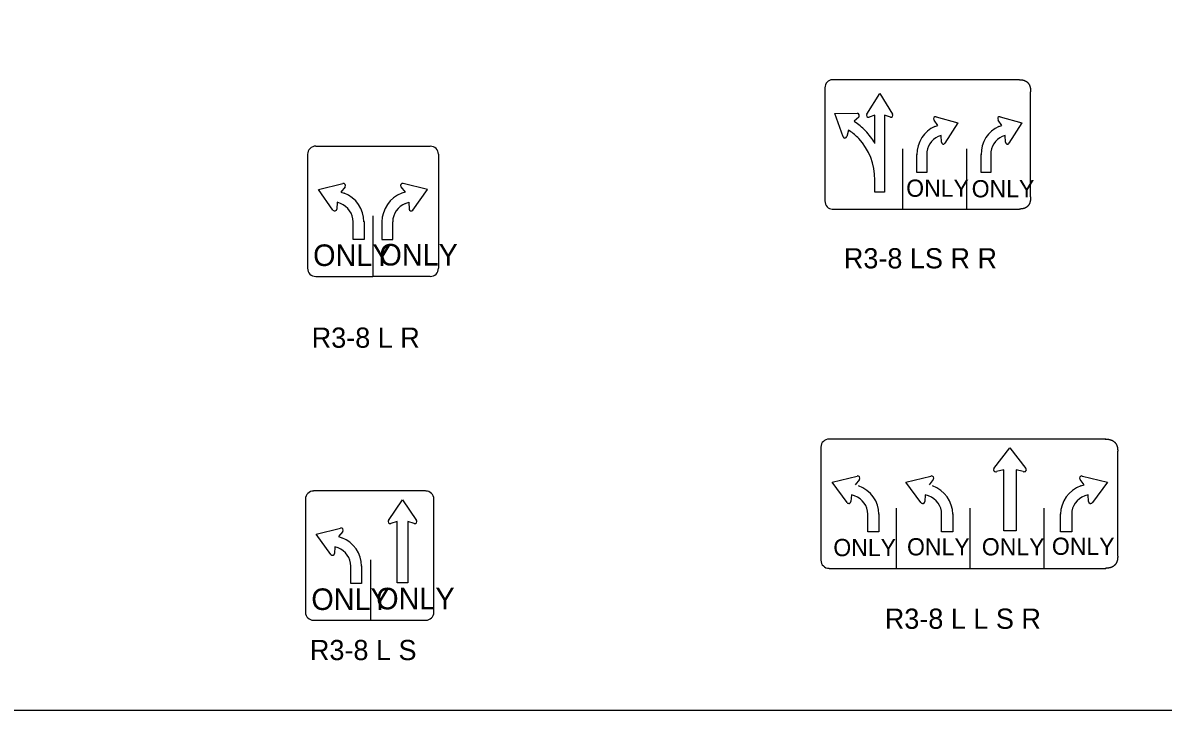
# Model space of a CAD drawing. Extents: x 42133 to 45533, y 41351 to 47951.
# Drawn here: x 42560.5 to 42983.9, y 42501.4 to 42756.5 of the extents above; entities that cross this region are included whole.
import ezdxf

# ---------------------------------------------------------------- set-up
doc = ezdxf.new("R2010")
doc.units = 0
doc.layers.add('P_ODOT_PLAN_Border', color=7, linetype='Continuous')
doc.layers.add('P_TRAF_SIGN_SignDetails', color=7, linetype='Continuous')

msp = doc.modelspace()

# ---------------------------------------------------------------- linework, layer by layer
at = {"layer": 'P_ODOT_PLAN_Border'}
msp.add_lwpolyline([(42208.34, 42501.35), (43808.34, 42501.35), (43808.34, 43501.35), (42208.34, 43501.35)], close=True, dxfattribs=at)
at = {"layer": 'P_TRAF_SIGN_SignDetails'}
for p, q in [((42930.55, 42735.34), (42860.98, 42735.34)), ((42858.26, 42732.34), (42858.26, 42690.35)), ((42873.87, 42722.6), (42878.62, 42730.23)), ((42878.62, 42730.23), (42883.36, 42722.6)), ((42934.65, 42691.88), (42934.65, 42730.81)), ((42861.97, 42722.83), (42870.36, 42722.88)), ((42865.03, 42714.21), (42861.97, 42722.83)), ((42870.8, 42721.47), (42869.07, 42719.93)), ((42869.07, 42719.93), (42869.36, 42719.7)), ((42876.81, 42722.14), (42874.67, 42721.4)), ((42876.81, 42711.73), (42876.81, 42722.14)), ((42882.57, 42721.4), (42880.43, 42722.14)), ((42880.43, 42722.14), (42880.43, 42693.65)), ((42900.16, 42718.41), (42898.78, 42720.36)), ((42899.52, 42721.61), (42899.53, 42721.61)), ((42899.53, 42721.61), (42907.66, 42719.34)), ((42923.93, 42718.41), (42922.56, 42720.36)), ((42923.3, 42721.61), (42931.43, 42719.34)), ((42923.3, 42721.61), (42923.3, 42721.61)), ((42867.03, 42716.63), (42866.37, 42714.26)), ((42867.42, 42716.33), (42867.03, 42716.63)), ((42899.06, 42717.97), (42900.16, 42718.41)), ((42907.66, 42719.34), (42902.8, 42711.78)), ((42922.84, 42717.97), (42923.93, 42718.41)), ((42931.43, 42719.34), (42926.57, 42711.78)), ((42901.39, 42714.66), (42900.32, 42714.23)), ((42901.51, 42712.19), (42901.39, 42714.66)), ((42925.16, 42714.66), (42924.1, 42714.23)), ((42925.29, 42712.19), (42925.16, 42714.66)), ((42666.18, 42707.67), (42666.18, 42665.36)), ((42669.31, 42710.69), (42711.75, 42710.69)), ((42714.77, 42707.67), (42714.77, 42665.36)), ((42887.01, 42709.74), (42887.01, 42687.44)), ((42892.45, 42700.96), (42892.45, 42707.61)), ((42896.06, 42707.45), (42896.06, 42700.96)), ((42910.79, 42709.74), (42910.79, 42687.44)), ((42916.22, 42700.96), (42916.22, 42707.61)), ((42919.84, 42707.45), (42919.84, 42700.96)), ((42896.06, 42700.96), (42892.45, 42700.96)), ((42919.84, 42700.96), (42916.22, 42700.96)), ((42670.23, 42694.57), (42679.27, 42696.86)), ((42675.63, 42686.95), (42670.23, 42694.57)), ((42680.1, 42695.6), (42678.57, 42693.63)), ((42700.85, 42695.6), (42702.37, 42693.63)), ((42710.71, 42694.57), (42701.67, 42696.86)), ((42705.32, 42686.95), (42710.71, 42694.57)), ((42876.81, 42693.65), (42876.81, 42698.06)), ((42678.57, 42693.63), (42679.78, 42693.19)), ((42702.37, 42693.63), (42701.16, 42693.19)), ((42880.43, 42693.65), (42876.81, 42693.65)), ((42677.2, 42689.85), (42677.07, 42687.36)), ((42678.39, 42689.41), (42677.2, 42689.85)), ((42702.56, 42689.41), (42703.75, 42689.85)), ((42703.75, 42689.85), (42703.88, 42687.36)), ((42860.98, 42687.36), (42930.55, 42687.36)), ((42683.12, 42676.05), (42683.12, 42682.59)), ((42687.15, 42682.75), (42687.15, 42676.05)), ((42690.47, 42684.89), (42690.47, 42662.34)), ((42693.8, 42682.75), (42693.8, 42676.05)), ((42697.82, 42676.05), (42697.82, 42682.59)), ((42687.15, 42676.05), (42683.12, 42676.05)), ((42693.8, 42676.05), (42697.82, 42676.05)), ((42669.2, 42662.34), (42690.47, 42662.34)), ((42711.75, 42662.34), (42690.47, 42662.34)), ((42962.52, 42601.98), (42859.87, 42601.98)), ((42856.77, 42598.99), (42856.77, 42557)), ((42920.95, 42591.07), (42926.93, 42598.71)), ((42926.93, 42598.71), (42932.91, 42591.07)), ((42966.98, 42558.52), (42966.98, 42597.46)), ((42924.64, 42590.61), (42921.95, 42589.88)), ((42924.64, 42567.89), (42924.64, 42590.61)), ((42931.9, 42589.88), (42929.21, 42590.61)), ((42929.21, 42590.61), (42929.21, 42567.89)), ((42860.93, 42585.98), (42870.22, 42588.25)), ((42866.47, 42578.42), (42860.93, 42585.98)), ((42871.07, 42587), (42869.49, 42585.05)), ((42888.35, 42585.98), (42897.64, 42588.25)), ((42893.89, 42578.42), (42888.35, 42585.98)), ((42898.49, 42587), (42896.92, 42585.05)), ((42954.56, 42585.05), (42952.99, 42587)), ((42953.31, 42584.61), (42954.56, 42585.05)), ((42953.83, 42588.25), (42953.84, 42588.25)), ((42953.84, 42588.25), (42963.13, 42585.98)), ((42963.13, 42585.98), (42957.58, 42578.42)), ((42710.01, 42582.71), (42668.41, 42582.71)), ((42868.08, 42581.31), (42867.94, 42578.84)), ((42869.3, 42580.87), (42868.08, 42581.31)), ((42895.5, 42581.31), (42895.37, 42578.84)), ((42896.72, 42580.87), (42895.5, 42581.31)), ((42955.97, 42581.31), (42954.75, 42580.87)), ((42956.11, 42578.84), (42955.97, 42581.31)), ((42665.42, 42579.71), (42665.42, 42537.72)), ((42696.19, 42571.8), (42701.42, 42579.44)), ((42701.42, 42579.44), (42706.66, 42571.8)), ((42713.08, 42537.72), (42713.08, 42579.71)), ((42884.67, 42576.38), (42884.67, 42554.08)), ((42912.1, 42576.38), (42912.1, 42554.08)), ((42912.1, 42576.38), (42912.1, 42554.08)), ((42939.52, 42576.38), (42939.52, 42554.08)), ((42874.16, 42567.61), (42874.16, 42574.09)), ((42878.3, 42574.25), (42878.3, 42567.61)), ((42901.59, 42567.61), (42901.59, 42574.09)), ((42905.72, 42574.25), (42905.72, 42567.61)), ((42945.76, 42567.61), (42945.76, 42574.25)), ((42949.89, 42574.09), (42949.89, 42567.61)), ((42669.44, 42566.7), (42678.41, 42568.97)), ((42679.23, 42567.73), (42677.71, 42565.78)), ((42699.43, 42571.34), (42697.07, 42570.6)), ((42699.43, 42548.62), (42699.43, 42571.34)), ((42705.78, 42570.6), (42703.42, 42571.34)), ((42703.42, 42571.34), (42703.42, 42548.62)), ((42878.3, 42567.61), (42874.16, 42567.61)), ((42905.72, 42567.61), (42901.59, 42567.61)), ((42929.21, 42567.89), (42924.64, 42567.89)), ((42949.89, 42567.61), (42945.76, 42567.61)), ((42674.79, 42559.15), (42669.44, 42566.7)), ((42677.71, 42565.78), (42678.92, 42565.34)), ((42676.35, 42562.03), (42676.22, 42559.56)), ((42677.53, 42561.59), (42676.35, 42562.03)), ((42682.23, 42548.33), (42682.23, 42554.82)), ((42686.22, 42554.98), (42686.22, 42548.33)), ((42689.52, 42557.1), (42689.52, 42534.8)), ((42859.87, 42554), (42962.52, 42554)), ((42686.22, 42548.33), (42682.23, 42548.33)), ((42703.42, 42548.62), (42699.43, 42548.62)), ((42668.41, 42534.72), (42710.09, 42534.72))]:
    msp.add_line(p, q, dxfattribs=at)
for centre, radius, start, end in [((42669.2, 42707.67), 3.02, 87.9484, 180), ((42711.75, 42707.67), 3.02, 0, 90), ((42679.47, 42696.09), 0.792, 321.8979, 104.4235), ((42701.47, 42696.09), 0.792, 75.5765, 218.1021), ((42675.85, 42682.6), 11.29, 359.9553, 69.6508), ((42705.09, 42682.6), 11.29, 110.3492, 180.0447), ((42676.27, 42687.4), 0.791, 214.8159, 357.2951), ((42675.85, 42682.6), 7.27, 359.9553, 69.6508), ((42705.09, 42682.6), 7.27, 110.3492, 180.0447), ((42704.67, 42687.4), 0.791, 182.7049, 325.1841), ((42669.2, 42665.36), 3.02, 180, 270), ((42711.75, 42665.36), 3.02, 270, 0), ((42668.41, 42579.71), 2.99, 90, 180), ((42710.09, 42579.71), 2.99, 0, 90), ((42696.85, 42571.37), 0.793, 146.7732, 285.9799), ((42706.02, 42571.35), 0.785, 252.4081, 34.8389), ((42678.61, 42568.21), 0.786, 321.8979, 104.4235), ((42675.02, 42554.82), 11.21, 359.9553, 69.6508), ((42675.43, 42559.6), 0.785, 214.8159, 357.2951), ((42675.02, 42554.82), 7.22, 359.9553, 69.6508), ((42668.41, 42537.72), 2.99, 180, 270), ((42710.09, 42537.72), 2.99, 270, 0)]:
    msp.add_arc(centre, radius, start, end, dxfattribs=at)
for centre, major_axis, ratio, start_param, end_param in [((42860.98, 42732.35), (0, 2.99), 0.9057, 0, 1.570796), ((42857.64, 42698.11), (0, 25.18), 0.9057, 5.524987, 5.748047), ((42870.35, 42722.09), (0, 0.788), 0.9057, 3.825359, 6.284453), ((42874.46, 42722.15), (0, 0.785), 0.9057, 0.962744, 3.448629), ((42882.76, 42722.17), (0, 0.793), 0.9057, 2.862691, 5.292307), ((42899.34, 42720.85), (0, 0.786), 0.9057, 6.031448, 8.518989), ((42923.12, 42720.85), (0, 0.786), 0.9057, 6.031448, 8.518989), ((42857.64, 42698.11), (0, 21.19), 0.9057, 5.524987, 5.748047), ((42857.63, 42698.12), (0, 25.18), 0.9057, 5.283552, 5.524963), ((42902.6, 42707.46), (0, 11.21), 0.9057, 0.355161, 1.571576), ((42926.37, 42707.46), (0, 11.21), 0.9057, 0.355161, 1.571576), ((42865.69, 42714.49), (0, -0.785), 0.9057, 5.079724, 7.562042), ((42857.63, 42698.12), (0, 21.19), 0.9057, 4.709906, 5.524987), ((42902.6, 42707.46), (0, 7.22), 0.9057, 0.355161, 1.571576), ((42902.22, 42712.23), (0, -0.785), 0.9057, 4.759599, 7.246329), ((42926.37, 42707.46), (0, 7.22), 0.9057, 0.355161, 1.571576), ((42926, 42712.23), (0, -0.785), 0.9057, 4.759599, 7.246329), ((42860.98, 42690.35), (0, 2.99), 0.9057, 1.570796, 3.141593), ((42859.87, 42598.99), (-3.1, 0), 0.966435, 4.712389, 6.283185), ((42921.7, 42590.64), (-0.906, 0), 0.8753, 5.703268, 8.132883), ((42932.17, 42590.63), (0.897, 0), 0.8753, 4.405353, 6.891238), ((42870.42, 42587.49), (-0.813, 0), 0.966435, 2.476585, 4.964126), ((42866.7, 42574.1), (-11.6, 0), 0.966435, 3.140813, 4.357228), ((42897.84, 42587.49), (-0.813, 0), 0.966435, 2.476585, 4.964126), ((42894.13, 42574.1), (-11.6, 0), 0.966435, 3.140813, 4.357228), ((42957.35, 42574.1), (-11.6, 0), 0.966435, 5.06755, 6.283965), ((42953.63, 42587.49), (-0.813, 0), 0.966435, 4.460652, 6.948193), ((42866.7, 42574.1), (-7.47, 0), 0.966435, 3.140813, 4.357228), ((42894.13, 42574.1), (-7.47, 0), 0.966435, 3.140813, 4.357228), ((42957.35, 42574.1), (-7.47, 0), 0.966435, 5.06755, 6.283965), ((42867.13, 42578.87), (0.812, 0), 0.966435, 3.749245, 6.235976), ((42894.56, 42578.87), (0.812, 0), 0.966435, 3.749245, 6.235976), ((42956.92, 42578.87), (0.812, 0), 0.966435, 3.188802, 5.675533), ((42859.87, 42557), (-3.1, 0), 0.966435, 0, 1.570796)]:
    msp.add_ellipse(centre, major_axis=major_axis, ratio=ratio, start_param=start_param, end_param=end_param, dxfattribs=at)
for points in [[(42930.55, 42735.34), (42930.75, 42735.34), (42930.94, 42735.33), (42931.12, 42735.31), (42931.3, 42735.3), (42931.47, 42735.27), (42931.64, 42735.25), (42931.8, 42735.21), (42931.97, 42735.17), (42932.12, 42735.13), (42932.28, 42735.08), (42932.42, 42735.02), (42932.56, 42734.97), (42932.7, 42734.9), (42932.83, 42734.83), (42932.96, 42734.76), (42933.08, 42734.68), (42933.2, 42734.59), (42933.31, 42734.51), (42933.42, 42734.41), (42933.53, 42734.31), (42933.63, 42734.2), (42933.72, 42734.1), (42933.81, 42733.98), (42933.9, 42733.86), (42933.98, 42733.73), (42934.06, 42733.61), (42934.13, 42733.47), (42934.19, 42733.33), (42934.26, 42733.18), (42934.32, 42733.03), (42934.37, 42732.87), (42934.42, 42732.72), (42934.47, 42732.54), (42934.5, 42732.38), (42934.53, 42732.2), (42934.57, 42732.01), (42934.59, 42731.83), (42934.62, 42731.63), (42934.62, 42731.44), (42934.64, 42731.24), (42934.65, 42731.03), (42934.65, 42730.81)], [(42934.65, 42691.88), (42934.65, 42691.67), (42934.64, 42691.46), (42934.62, 42691.26), (42934.62, 42691.06), (42934.59, 42690.87), (42934.57, 42690.68), (42934.53, 42690.5), (42934.5, 42690.32), (42934.47, 42690.15), (42934.42, 42689.98), (42934.37, 42689.82), (42934.32, 42689.67), (42934.26, 42689.51), (42934.19, 42689.36), (42934.13, 42689.22), (42934.06, 42689.09), (42933.98, 42688.96), (42933.9, 42688.83), (42933.81, 42688.71), (42933.72, 42688.6), (42933.63, 42688.49), (42933.53, 42688.38), (42933.42, 42688.28), (42933.31, 42688.19), (42933.2, 42688.1), (42933.08, 42688.01), (42932.96, 42687.93), (42932.83, 42687.86), (42932.7, 42687.79), (42932.56, 42687.73), (42932.42, 42687.67), (42932.28, 42687.61), (42932.12, 42687.56), (42931.97, 42687.52), (42931.8, 42687.48), (42931.64, 42687.44), (42931.47, 42687.42), (42931.3, 42687.4), (42931.12, 42687.38), (42930.94, 42687.37), (42930.75, 42687.36), (42930.55, 42687.36)], [(42962.3, 42601.98), (42962.52, 42601.98), (42962.74, 42601.97), (42962.94, 42601.96), (42963.15, 42601.94), (42963.34, 42601.91), (42963.53, 42601.89), (42963.73, 42601.85), (42963.91, 42601.82), (42964.08, 42601.78), (42964.26, 42601.73), (42964.43, 42601.67), (42964.59, 42601.61), (42964.75, 42601.55), (42964.9, 42601.47), (42965.05, 42601.41), (42965.19, 42601.32), (42965.32, 42601.24), (42965.45, 42601.15), (42965.57, 42601.05), (42965.69, 42600.96), (42965.81, 42600.85), (42965.92, 42600.74), (42966.02, 42600.62), (42966.11, 42600.5), (42966.21, 42600.38), (42966.3, 42600.25), (42966.39, 42600.11), (42966.46, 42599.97), (42966.53, 42599.82), (42966.59, 42599.67), (42966.65, 42599.52), (42966.71, 42599.36), (42966.76, 42599.19), (42966.81, 42599.02), (42966.85, 42598.84), (42966.88, 42598.65), (42966.91, 42598.47), (42966.94, 42598.28), (42966.95, 42598.08), (42966.96, 42597.88), (42966.98, 42597.67), (42966.98, 42597.46)], [(42966.98, 42558.52), (42966.98, 42558.31), (42966.96, 42558.1), (42966.95, 42557.9), (42966.94, 42557.7), (42966.91, 42557.51), (42966.88, 42557.33), (42966.85, 42557.14), (42966.81, 42556.96), (42966.76, 42556.8), (42966.71, 42556.62), (42966.65, 42556.46), (42966.59, 42556.31), (42966.53, 42556.15), (42966.46, 42556.01), (42966.39, 42555.87), (42966.3, 42555.74), (42966.21, 42555.61), (42966.11, 42555.48), (42966.02, 42555.35), (42965.92, 42555.24), (42965.81, 42555.13), (42965.69, 42555.02), (42965.57, 42554.93), (42965.45, 42554.83), (42965.32, 42554.74), (42965.19, 42554.66), (42965.05, 42554.58), (42964.9, 42554.5), (42964.75, 42554.44), (42964.59, 42554.37), (42964.43, 42554.32), (42964.26, 42554.26), (42964.08, 42554.21), (42963.91, 42554.17), (42963.73, 42554.13), (42963.53, 42554.09), (42963.34, 42554.06), (42963.15, 42554.04), (42962.94, 42554.03), (42962.74, 42554.01), (42962.52, 42554), (42962.3, 42554)]]:
    msp.add_spline(points, degree=3, dxfattribs=at)

# ---------------------------------------------------------------- texts
for s, height, p in [('ONLY', 6.391, (42888.44, 42691.91)), ('ONLY', 6.391, (42912.75, 42691.7)), ('ONLY', 7.996, (42668.26, 42666.22)), ('ONLY', 7.996, (42692.86, 42666.39)), ('R3-8 LS R R', 7.5, (42865.29, 42665.33)), ('R3-8 L R', 7.5, (42667.72, 42635.87)), ('ONLY', 6.391, (42861.38, 42558.52)), ('ONLY', 6.391, (42888.74, 42558.8)), ('ONLY', 6.391, (42916.52, 42558.8)), ('ONLY', 6.391, (42942.53, 42559.01)), ('ONLY', 7.996, (42667.59, 42538.55)), ('ONLY', 7.996, (42691.67, 42538.78)), ('R3-8 L L S R', 7.5, (42880.49, 42531.56)), ('R3-8 L S', 7.5, (42667.06, 42519.93))]:
    msp.add_text(s, height=height, dxfattribs=at).set_placement(p)

doc.saveas('drawing.dxf')
